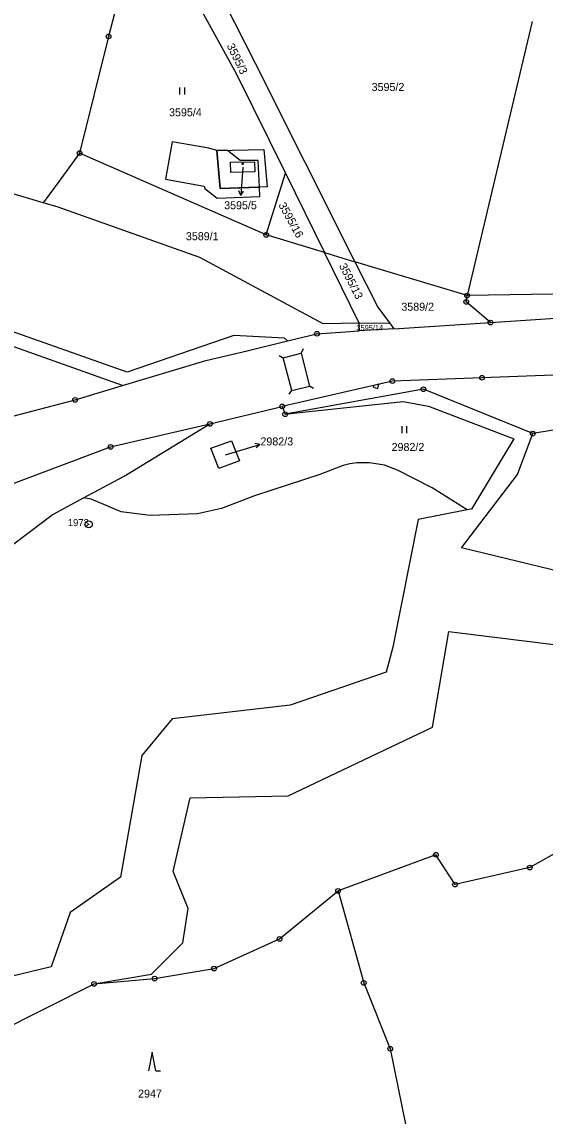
# Model space of a CAD drawing. Extents: x -644096 to -634268, y -1141430 to -1133463.
# Drawn here: x -640610.5 to -640499.2, y -1138361.1 to -1138128.6 of the extents above; entities that cross this region are included whole.
import ezdxf

# ---------------------------------------------------------------- set-up
doc = ezdxf.new("R2010")
doc.units = 0
for name, color, linetype in [('_CIVIL_CONSTRUCTION', 7, 'Continuous'), ('B_Hranice _3D', 7, 'Continuous'), ('M_Svah_Nasyp', 7, 'Continuous'), ('M_Svah_Zarez', 7, 'Continuous'), ('svrsek_osa_sjezdy', 7, 'Continuous'), ('svrsek_osa_VRT', 7, 'Continuous'), ('svrsek_popisy_VRT', 7, 'Continuous'), ('terminal_VRT', 7, 'Continuous')]:
    doc.layers.add(name, color=color, linetype=linetype)

msp = doc.modelspace()

# ---------------------------------------------------------------- linework, layer by layer
at = {"layer": '_CIVIL_CONSTRUCTION'}
for centre, radius in [((-640592.01, -1138131.67), 0.5), ((-640592.01, -1138131.67), 0.0303), ((-640598.17, -1138156.46), 0.5), ((-640598.17, -1138156.46), 0.0303), ((-640558.51, -1138173.85), 0.5), ((-640558.51, -1138173.85), 0.0303), ((-640515.81, -1138186.76), 0.5), ((-640515.81, -1138186.76), 0.0303), ((-640515.98, -1138188.09), 0.5), ((-640515.98, -1138188.09), 0.0303), ((-640510.84, -1138192.48), 0.5), ((-640510.84, -1138192.48), 0.0303), ((-640547.74, -1138194.85), 0.5), ((-640547.74, -1138194.85), 0.0303), ((-640531.66, -1138204.92), 0.5), ((-640531.66, -1138204.92), 0.0303), ((-640512.62, -1138204.2), 0.5), ((-640512.62, -1138204.2), 0.0303), ((-640525.09, -1138206.65), 0.5), ((-640525.09, -1138206.65), 0.0303), ((-640599.14, -1138208.91), 0.5), ((-640599.14, -1138208.91), 0.0303), ((-640555.1, -1138210.32), 0.5), ((-640555.1, -1138210.32), 0.0303), ((-640554.49, -1138211.95), 0.5), ((-640554.49, -1138211.95), 0.0303), ((-640570.46, -1138214.03), 0.5), ((-640570.46, -1138214.03), 0.0303), ((-640501.84, -1138216.09), 0.5), ((-640501.84, -1138216.09), 0.0303), ((-640591.6, -1138218.91), 0.5), ((-640591.6, -1138218.91), 0.0303), ((-640596.23, -1138235.36), 0.75), ((-640596.23, -1138235.36), 0.03), ((-640522.42, -1138305.58), 0.5), ((-640522.42, -1138305.58), 0.0303), ((-640502.47, -1138308.28), 0.5), ((-640502.47, -1138308.28), 0.0303), ((-640518.37, -1138311.89), 0.5), ((-640518.37, -1138311.89), 0.0303), ((-640543.22, -1138313.26), 0.5), ((-640543.22, -1138313.26), 0.0303), ((-640555.67, -1138323.46), 0.5), ((-640555.67, -1138323.46), 0.0303), ((-640569.58, -1138329.76), 0.5), ((-640569.58, -1138329.76), 0.0303), ((-640595.1, -1138333), 0.5), ((-640595.1, -1138333), 0.0303), ((-640582.24, -1138331.88), 0.5), ((-640582.24, -1138331.88), 0.0303), ((-640537.77, -1138332.79), 0.5), ((-640537.77, -1138332.79), 0.0303), ((-640532.14, -1138346.78), 0.5), ((-640532.14, -1138346.78), 0.0303)]:
    msp.add_circle(centre, radius, dxfattribs=at)
at = {"layer": 'B_Hranice _3D'}
for points in [[(-640578.5, -1138154.05), (-640579.93, -1138162), (-640571.68, -1138163.47), (-640571.57, -1138164.01), (-640568.93, -1138166.02), (-640559.85, -1138165.71), (-640559.94, -1138163.71), (-640568.3, -1138163.97), (-640569.02, -1138155.9), (-640570.68, -1138155.45)], [(-640567.3, -1138155.87), (-640569.02, -1138155.9), (-640568.3, -1138163.97), (-640559.94, -1138163.71), (-640560.19, -1138158.02), (-640564.04, -1138158.07), (-640566.72, -1138155.94)], [(-640535.76, -1138206.23), (-640534.8, -1138206.51), (-640534.56, -1138205.59), (-640535.66, -1138205.84)]]:
    msp.add_lwpolyline(points, close=True, dxfattribs=at)
at = {"layer": 'M_Svah_Nasyp'}
for p, q in [((-640566.08, -1138158.4), (-640560.99, -1138158.31)), ((-640566.03, -1138160.59), (-640566.08, -1138158.4)), ((-640560.99, -1138158.31), (-640560.94, -1138160.48)), ((-640560.94, -1138160.48), (-640566.03, -1138160.59)), ((-640550.67, -1138198.08), (-640551.11, -1138198.98)), ((-640555.76, -1138199.49), (-640554.88, -1138199.96)), ((-640554.88, -1138199.96), (-640551.11, -1138198.98)), ((-640553.04, -1138206.9), (-640554.88, -1138199.96)), ((-640551.11, -1138198.98), (-640549.28, -1138205.97)), ((-640553.6, -1138207.73), (-640553.04, -1138206.9)), ((-640553.04, -1138206.9), (-640549.28, -1138205.97)), ((-640548.43, -1138206.5), (-640549.28, -1138205.97))]:
    msp.add_line(p, q, dxfattribs=at)
at = {"layer": 'M_Svah_Zarez'}
msp.add_circle((-640563.52, -1138158.76), 0.175, dxfattribs=at)
at = {"layer": 'svrsek_osa_sjezdy'}
for p, q in [((-640576.84, -1138144.04), (-640576.84, -1138142.54)), ((-640575.84, -1138144.04), (-640575.84, -1138142.54)), ((-640529.61, -1138215.98), (-640529.61, -1138214.48)), ((-640528.61, -1138215.98), (-640528.61, -1138214.48)), ((-640582.75, -1138347.5), (-640583.5, -1138351.5)), ((-640582, -1138351.5), (-640582.75, -1138347.5)), ((-640582, -1138351.5), (-640581, -1138351.5))]:
    msp.add_line(p, q, dxfattribs=at)
at = {"layer": 'svrsek_popisy_VRT'}
for p, q in [((-640563.51, -1138159.45), (-640563.7, -1138162.53)), ((-640563.7, -1138162.53), (-640563.91, -1138165.52)), ((-640563.91, -1138165.52), (-640564.34, -1138164.49)), ((-640563.91, -1138165.52), (-640563.34, -1138164.56)), ((-640567.17, -1138220.56), (-640562.72, -1138219.24)), ((-640562.72, -1138219.24), (-640559.85, -1138218.36)), ((-640559.85, -1138218.36), (-640560.95, -1138218.18)), ((-640559.85, -1138218.36), (-640560.66, -1138219.13))]:
    msp.add_line(p, q, dxfattribs=at)
at = {"layer": 'terminal_VRT'}
for p, q in [((-640501.98, -1138128.54), (-640515.81, -1138186.76)), ((-640558.51, -1138173.85), (-640598.17, -1138156.46)), ((-640554.44, -1138160.76), (-640546.14, -1138177.59)), ((-640546.14, -1138177.59), (-640558.51, -1138173.85)), ((-640538.74, -1138192.6), (-640546.14, -1138177.59)), ((-640546.14, -1138177.59), (-640539.66, -1138179.55)), ((-640515.81, -1138186.76), (-640539.66, -1138179.55)), ((-640538.78, -1138194.27), (-640538.74, -1138192.6)), ((-640531.36, -1138193.8), (-640538.78, -1138194.27)), ((-640538.74, -1138192.6), (-640532.28, -1138192.57)), ((-640532.28, -1138192.57), (-640531.36, -1138193.8)), ((-640531.36, -1138193.8), (-640510.84, -1138192.48)), ((-640570.46, -1138214.03), (-640555.1, -1138210.32)), ((-640555.1, -1138210.32), (-640554.49, -1138211.95)), ((-640646.6, -1138358.96), (-640595.1, -1138333))]:
    msp.add_line(p, q, dxfattribs=at)
for points in [[(-640510.84, -1138192.48), (-640472.58, -1138189.95), (-640450.43, -1138185.4), (-640406.88, -1138167.64), (-640372.57, -1138145.51), (-640338.78, -1138115.54), (-640306.76, -1138097.88)], [(-640577.85, -1138101.19), (-640571.74, -1138115.87), (-640560.85, -1138137.37), (-640539.66, -1138179.55)], [(-640588.2, -1138116.96), (-640592.01, -1138131.67), (-640598.17, -1138156.46)], [(-640577.92, -1138115.87), (-640564.89, -1138139.57), (-640554.44, -1138160.76)], [(-640554.01, -1138196.37), (-640554.62, -1138195.82), (-640565.38, -1138195.25), (-640588.06, -1138203.04), (-640621, -1138191.39), (-640656.45, -1138178.88), (-640665.95, -1138177.45), (-640723.45, -1138157.25), (-640740.49, -1138150.27), (-640751.94, -1138148.32), (-640780.18, -1138137.33), (-640820.55, -1138122.56)], [(-640589.06, -1138205.87), (-640648.41, -1138184.73), (-640657.18, -1138181.8), (-640666.68, -1138180.37), (-640724.52, -1138160.06), (-640741.32, -1138153.17), (-640752.74, -1138151.23), (-640781.24, -1138140.14), (-640794.52, -1138135.66), (-640826.43, -1138124.69)], [(-640605.93, -1138167.06), (-640613.51, -1138164.81), (-640636.65, -1138155.13), (-640656.38, -1138145.31)], [(-640598.17, -1138156.46), (-640602.74, -1138162.71), (-640605.93, -1138167.06)], [(-640558.3, -1138163.66), (-640568.3, -1138163.97), (-640569.02, -1138155.9), (-640559.04, -1138155.71), (-640558.3, -1138163.66)], [(-640558.51, -1138173.85), (-640557.94, -1138172.01), (-640554.44, -1138160.76)], [(-640538.74, -1138192.6), (-640546.4, -1138192.74), (-640572.6, -1138178.66), (-640602.72, -1138168), (-640605.93, -1138167.06)], [(-640393.01, -1138173.46), (-640441.65, -1138197.65), (-640474.8, -1138202.84), (-640512.62, -1138204.2), (-640531.66, -1138204.92), (-640555.1, -1138210.32)], [(-640393.01, -1138173.46), (-640411.26, -1138186.26), (-640429.83, -1138195.57), (-640466.32, -1138210.26), (-640501.84, -1138216.09)], [(-640539.66, -1138179.55), (-640534.81, -1138189.21), (-640532.28, -1138192.57)], [(-640458.63, -1138181.92), (-640479.4, -1138186.18), (-640515.81, -1138186.76)], [(-640510.84, -1138192.48), (-640515.98, -1138188.09), (-640515.81, -1138186.76)], [(-640554.01, -1138196.37), (-640547.74, -1138194.85), (-640538.78, -1138194.27)], [(-640589.06, -1138205.87), (-640571.31, -1138200.58), (-640562.59, -1138198.46), (-640554.01, -1138196.37)], [(-640615.44, -1138213.12), (-640599.14, -1138208.91), (-640589.06, -1138205.87)], [(-640501.84, -1138216.09), (-640525.09, -1138206.65), (-640554.49, -1138211.95)], [(-640554.49, -1138211.95), (-640550.74, -1138211.52), (-640529.37, -1138209.26), (-640524.01, -1138210.22), (-640505.85, -1138217.17), (-640514.86, -1138232.12), (-640515.79, -1138232.3)], [(-640614.92, -1138227.7), (-640591.6, -1138218.91), (-640570.46, -1138214.03)], [(-640597.35, -1138229.74), (-640588.71, -1138225.09), (-640570.46, -1138214.03)], [(-640366.81, -1138227.79), (-640375.93, -1138233.77), (-640392.28, -1138253.94), (-640416.65, -1138264.65), (-640442.05, -1138249.54), (-640472, -1138251.23), (-640516.97, -1138240.38), (-640505.09, -1138224.78), (-640501.84, -1138216.09)], [(-640564.2, -1138221.89), (-640568.58, -1138223.5), (-640570.28, -1138219.15), (-640565.89, -1138217.6), (-640564.2, -1138221.89)], [(-640515.79, -1138232.3), (-640523.25, -1138227.57), (-640530.58, -1138223.83), (-640533.34, -1138222.81), (-640536.55, -1138222.26), (-640539.26, -1138222.27), (-640540.73, -1138222.51), (-640542.18, -1138222.89), (-640547.11, -1138224.8), (-640560.99, -1138229.29), (-640568.01, -1138231.97), (-640573.11, -1138233.13), (-640583.2, -1138233.45), (-640589.34, -1138232.69), (-640595.7, -1138230.02), (-640597.35, -1138229.74)], [(-640750.51, -1138311.12), (-640702.86, -1138283.39), (-640675.23, -1138268.35), (-640634.79, -1138252.76), (-640628.13, -1138249.58), (-640617.77, -1138243.67), (-640604.03, -1138233.33), (-640597.35, -1138229.74)], [(-640515.79, -1138232.3), (-640526.2, -1138234.31), (-640531.6, -1138261.46), (-640533.02, -1138266.77), (-640553.39, -1138273.79), (-640578.49, -1138276.65), (-640584.98, -1138284.48), (-640589.48, -1138310.3), (-640600.18, -1138317.81), (-640604.25, -1138329.38), (-640621.03, -1138333.44), (-640649.21, -1138348.25), (-640677.21, -1138343.55), (-640706.12, -1138349.5), (-640742.47, -1138347.47)], [(-640595.1, -1138333), (-640582.9, -1138330.91), (-640576.2, -1138324.26), (-640575.07, -1138316.99), (-640578.29, -1138309.09), (-640574.7, -1138293.49), (-640553.85, -1138293.02), (-640523.18, -1138278.46), (-640519.71, -1138258.15), (-640481.25, -1138262.88), (-640443.19, -1138263.22), (-640431.93, -1138277.34), (-640421.83, -1138279.68)], [(-640477.97, -1138294.5), (-640502.47, -1138308.28), (-640518.37, -1138311.89), (-640522.42, -1138305.58), (-640543.22, -1138313.26)], [(-640595.1, -1138333), (-640582.24, -1138331.88), (-640569.58, -1138329.76), (-640555.67, -1138323.46), (-640543.22, -1138313.26)], [(-640543.22, -1138313.26), (-640537.77, -1138332.79), (-640532.14, -1138346.78), (-640527.89, -1138367.68)]]:
    msp.add_lwpolyline(points, dxfattribs=at)

# ---------------------------------------------------------------- texts
at = {"layer": '_CIVIL_CONSTRUCTION'}
msp.add_text('1973', height=1.5, dxfattribs=at).set_placement((-640600.68, -1138235.74))
at = {"layer": 'svrsek_osa_VRT'}
for s, rotation, p in [('3595/3', 296, (-640566.94, -1138133.66)), ('3595/16', 299, (-640555.96, -1138167.51)), ('3595/13', 297, (-640543.08, -1138180.4))]:
    msp.add_text(s, height=1.7, rotation=rotation, dxfattribs=at).set_placement(p)
for s, height, p in [('3595/2', 1.7, (-640536.1, -1138143.28)), ('3595/4', 1.7, (-640579.16, -1138148.66)), ('3595/5', 1.7, (-640567.45, -1138168.41)), ('3589/1', 1.7, (-640575.58, -1138174.99)), ('3589/2', 1.7, (-640529.78, -1138189.97)), ('3595/14', 1.14, (-640539.34, -1138194.15)), ('2982/3', 1.7, (-640559.74, -1138218.59)), ('2982/2', 1.7, (-640531.85, -1138219.78)), ('2947', 1.7, (-640585.75, -1138357.17))]:
    msp.add_text(s, height=height, dxfattribs=at).set_placement(p)

doc.saveas('drawing.dxf')
